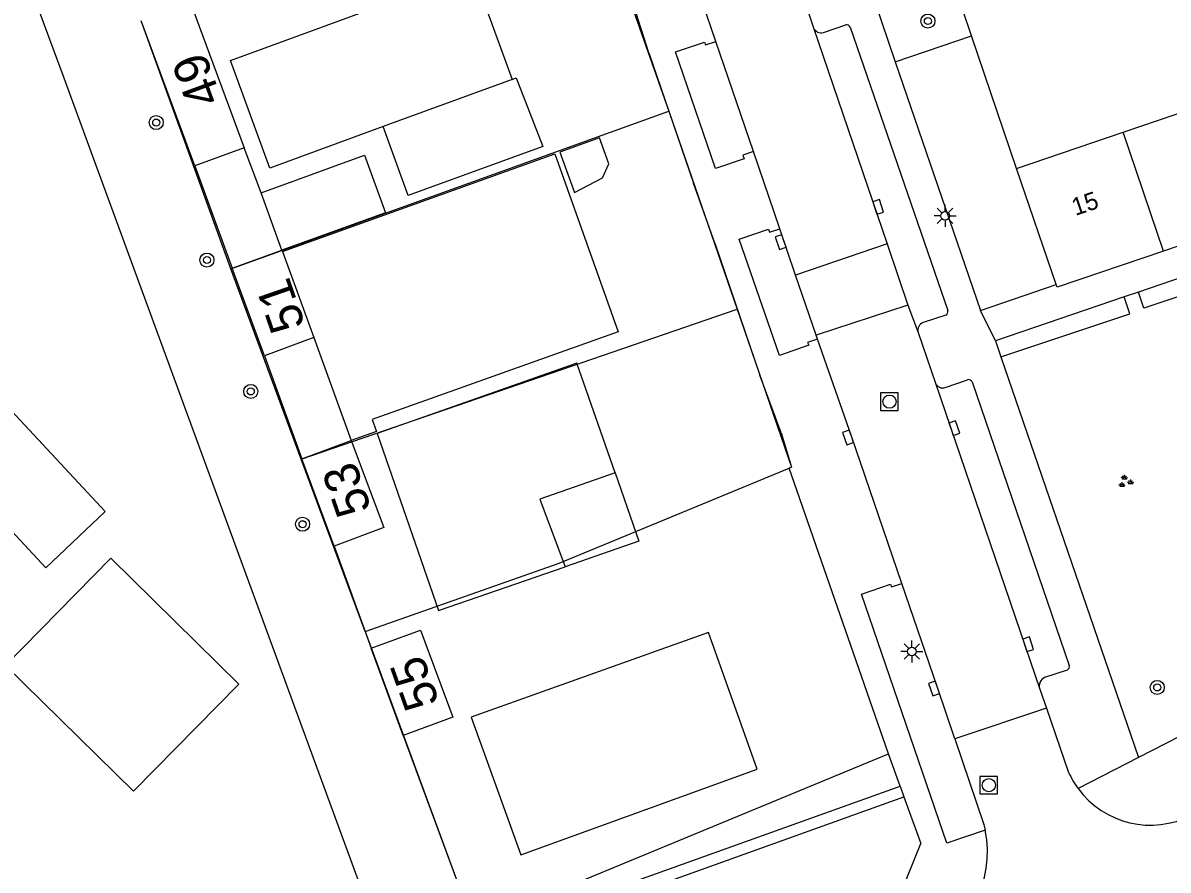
# Model space of a CAD drawing. Extents: x 132994 to 136000, y 393499 to 395512.
# Drawn here: x 134409.9 to 134475, y 394582.2 to 394630.4 of the extents above; entities that cross this region are included whole.
import ezdxf

# ---------------------------------------------------------------- set-up
doc = ezdxf.new("R2010")
doc.units = 0
for name, color, linetype in [('gg-afsc-hekwerk', 7, 'Continuous'), ('gg-afsc-muur', 7, 'Continuous'), ('gg-anno-huisnummerreeks BGT', 7, 'Continuous'), ('gg-bbg-bijgebouw', 7, 'Continuous'), ('gg-bbg-gedigitaliseerde bebouwing', 7, 'Continuous'), ('gg-bbg-hoofdgebouw', 7, 'Continuous'), ('gg-bbg-luifel en loopbrug', 7, 'Continuous'), ('gg-bbg-overig bouwwerk', 7, 'Continuous'), ('gg-bbg-tussenscheiding', 7, 'Continuous'), ('gg-knt-verharding', 7, 'Continuous'), ('gg-knt-verharding nz', 7, 'Continuous'), ('gt-afsc-standplaatsafbakening', 7, 'Continuous'), ('gt-anno-standplaatsnummer', 7, 'Continuous'), ('gt-grn-groengrens', 7, 'Continuous'), ('gt-grn-weggrens', 7, 'Continuous'), ('gt-symb-boom', 7, 'Continuous'), ('gt-symb-groenvak', 7, 'Continuous'), ('gt-symb-kolk', 7, 'Continuous'), ('gt-symb-lichtmast', 7, 'Continuous'), ('gt-symb-rioolschacht', 7, 'Continuous')]:
    doc.layers.add(name, color=color, linetype=linetype)

# ---------------------------------------------------------------- blocks, each defined once
blk = doc.blocks.new('gt0-RS')
at = {"layer": 'gt-symb-rioolschacht'}
blk.add_lwpolyline([(-0.5, -0.5), (0.5, -0.5), (0.5, 0.5), (-0.5, 0.5)], close=True, dxfattribs=at)
blk.add_circle((0, 0), 0.375, dxfattribs=at)
blk = doc.blocks.new('gt0-LMAST')
at = {"layer": 'gt-symb-lichtmast'}
for p, q in [((-0.182, 0.173), (-0.447, 0.438)), ((-0.005, 0.246), (-0.005, 0.621)), ((0.172, 0.173), (0.437, 0.438)), ((-0.255, -0.004), (-0.63, -0.004)), ((-0.182, -0.181), (-0.447, -0.446)), ((-0.005, -0.254), (-0.005, -0.629)), ((0.437, -0.446), (0.172, -0.181)), ((0.245, -0.004), (0.62, -0.004))]:
    blk.add_line(p, q, dxfattribs=at)
blk.add_circle((-0.005, -0.004), 0.25, dxfattribs=at)
blk = doc.blocks.new('gt0-KOLK')
at = {"layer": 'gt-symb-kolk'}
blk.add_lwpolyline([(0, 0), (0.375, 0), (0.375, 0.4), (-0.375, 0.4), (-0.375, 0), (0, 0)], dxfattribs=at)
blk = doc.blocks.new('gt0-BOOM')
at = {"layer": 'gt-symb-boom'}
for radius in [0.4, 0.2]:
    blk.add_circle((0, 0), radius, dxfattribs=at)
blk = doc.blocks.new('gt0-GRVAK')
at = {"layer": 'gt-symb-groenvak'}
for p, q in [((-0.11, 0.189), (-0.228, 0.24)), ((-0.182, 0.153), (0.088, 0.153)), ((-0.091, 0.211), (-0.156, 0.322)), ((-0.047, 0.214), (-0.047, 0.393)), ((-0.004, 0.211), (0.061, 0.322)), ((0.015, 0.189), (0.133, 0.24)), ((0.262, -0.052), (0.197, 0.059)), ((0.305, -0.049), (0.305, 0.13)), ((0.349, -0.052), (0.414, 0.059)), ((-0.245, -0.228), (-0.363, -0.177)), ((-0.318, -0.264), (-0.047, -0.264)), ((-0.226, -0.206), (-0.291, -0.095)), ((-0.183, -0.203), (-0.183, -0.024)), ((-0.139, -0.206), (-0.074, -0.095)), ((-0.12, -0.228), (-0.002, -0.177)), ((0.243, -0.074), (0.125, -0.023)), ((0.17, -0.11), (0.441, -0.11)), ((0.368, -0.074), (0.486, -0.023))]:
    blk.add_line(p, q, dxfattribs=at)

msp = doc.modelspace()

# ---------------------------------------------------------------- linework, layer by layer
at = {"layer": 'gg-afsc-hekwerk'}
for p, q in [((134459.105, 394588.81), (134453.454, 394605.054)), ((134459.76, 394586.984), (134459.105, 394588.81)), ((134435.769, 394578.382), (134459.76, 394586.984))]:
    msp.add_line(p, q, dxfattribs=at)
at = {"layer": 'gg-afsc-muur'}
for p, q in [((134466.38, 394622.08), (134463.817, 394629.608)), ((134445.493, 394628.646), (134448.017, 394621.244)), ((134449.227, 394617.836), (134451.789, 394610.326)), ((134452.995, 394607.051), (134453.596, 394605.098)), ((134453.596, 394605.098), (134453.454, 394605.054)), ((134427.6, 394600.62), (134429.7, 394594.81)), ((134431.53, 394589.86), (134435.518, 394579.054))]:
    msp.add_line(p, q, dxfattribs=at)
msp.add_lwpolyline([(134463.817, 394629.608), (134463.3, 394631.127), (134463.404, 394631.163), (134462.764, 394633.096)], dxfattribs=at)
at = {"layer": 'gg-bbg-bijgebouw'}
for p, q in [((134423.457, 394620.689), (134422.5, 394623.26)), ((134419.69, 394622.22), (134421.82, 394616.41)), ((134426.46, 394612.47), (134428.58, 394606.62)), ((134423.64, 394611.43), (134425.77, 394605.58))]:
    msp.add_line(p, q, dxfattribs=at)
msp.add_lwpolyline([(134423.457, 394620.689), (134429.336, 394622.829), (134430.528, 394619.554), (134424.64, 394617.44)], dxfattribs=at)
at = {"layer": 'gg-bbg-gedigitaliseerde bebouwing'}
for p, q in [((134472.426, 394624.143), (134478.466, 394626.204)), ((134466.38, 394622.08), (134472.426, 394624.143))]:
    msp.add_line(p, q, dxfattribs=at)
at = {"layer": 'gg-bbg-hoofdgebouw'}
for p, q in [((134419.444, 394631.487), (134422.5, 394623.26)), ((134419.69, 394622.22), (134416.644, 394630.46)), ((134422.5, 394623.26), (134419.69, 394622.22)), ((134468.636, 394615.489), (134466.38, 394622.08)), ((134480.77, 394619.448), (134474.729, 394617.388)), ((134421.82, 394616.41), (134424.64, 394617.44)), ((134424.64, 394617.44), (134424.671, 394617.356)), ((134424.671, 394617.356), (134426.46, 394612.47)), ((134423.64, 394611.43), (134421.82, 394616.41)), ((134426.46, 394612.47), (134423.64, 394611.43)), ((134425.77, 394605.58), (134428.58, 394606.62)), ((134427.6, 394600.62), (134425.77, 394605.58)), ((134431.53, 394589.86), (134429.7, 394594.81))]:
    msp.add_line(p, q, dxfattribs=at)
for points in [[(134474.729, 394617.388), (134468.69, 394615.33), (134468.636, 394615.489)], [(134428.58, 394606.62), (134430.42, 394601.67), (134427.6, 394600.62)], [(134429.7, 394594.81), (134432.52, 394595.85), (134434.34, 394590.9), (134431.53, 394589.86)]]:
    msp.add_lwpolyline(points, dxfattribs=at)
at = {"layer": 'gg-bbg-luifel en loopbrug'}
msp.add_line((134437.724, 394627.141), (134430.392, 394624.457), dxfattribs=at)
for points in [[(134437.724, 394627.141), (134437.952, 394627.221), (134439.455, 394623.318), (134431.813, 394620.543), (134430.392, 394624.457)], [(134440.427, 394622.998), (134441.254, 394620.722), (134442.858, 394621.55), (134443.205, 394622.348), (134442.687, 394623.821), (134440.427, 394622.998)], [(134443.564, 394604.784), (134439.285, 394603.286), (134440.74, 394599.448)], [(134443.564, 394604.784), (134444.915, 394600.901), (134440.74, 394599.448)]]:
    msp.add_lwpolyline(points, dxfattribs=at)
at = {"layer": 'gg-bbg-overig bouwwerk'}
for points in [[(134430.392, 394624.457), (134423.96, 394622.102), (134421.719, 394628.223), (134435.491, 394633.265), (134437.724, 394627.141)], [(134424.671, 394617.356), (134440.152, 394622.912), (134443.75, 394612.792), (134429.766, 394607.814), (134430.01, 394607.129), (134428.58, 394606.62)], [(134443.564, 394604.784), (134441.397, 394611.01), (134430.054, 394607.025), (134433.531, 394596.958), (134440.74, 394599.448)], [(134435.388, 394590.889), (134438.215, 394583.081), (134451.644, 394587.942), (134448.865, 394595.709), (134435.388, 394590.889)]]:
    msp.add_lwpolyline(points, dxfattribs=at)
at = {"layer": 'gg-bbg-tussenscheiding'}
for p, q in [((134474.729, 394617.388), (134472.426, 394624.143)), ((134424.64, 394617.44), (134423.457, 394620.689))]:
    msp.add_line(p, q, dxfattribs=at)
at = {"layer": 'gg-knt-verharding'}
for p, q in [((134453.884, 394632.938), (134454.846, 394630.075)), ((134445.493, 394628.646), (134444.376, 394632.115)), ((134458.316, 394631.557), (134459.487, 394628.134)), ((134455.406, 394629.801), (134456.679, 394630.239)), ((134456.929, 394630.108), (134462.474, 394614.007)), ((134451.426, 394623.037), (134449.288, 394629.297)), ((134459.487, 394628.134), (134464.32, 394614)), ((134452.922, 394618.656), (134451.426, 394623.037)), ((134449.227, 394617.836), (134448.017, 394621.244)), ((134453.823, 394616.015), (134452.922, 394618.656)), ((134459.017, 394617.787), (134453.823, 394616.015)), ((134459.017, 394617.787), (134460.195, 394614.318)), ((134478.529, 394616.841), (134473.301, 394615.057)), ((134454.989, 394612.6), (134453.823, 394616.015)), ((134464.32, 394614), (134468.636, 394615.489)), ((134472.487, 394614.779), (134465.185, 394612.287)), ((134473.301, 394615.057), (134472.487, 394614.779)), ((134460.195, 394614.318), (134454.989, 394612.6)), ((134462.353, 394613.739), (134461.072, 394613.326)), ((134460.787, 394612.767), (134461.771, 394609.882)), ((134455.065, 394612.383), (134454.989, 394612.6)), ((134465.185, 394612.287), (134465.488, 394611.373)), ((134465.488, 394611.373), (134473.302, 394588.601)), ((134452.995, 394607.051), (134451.789, 394610.326)), ((134462.321, 394609.631), (134463.588, 394610.07)), ((134463.851, 394609.946), (134469.369, 394593.837)), ((134469.248, 394593.57), (134467.967, 394593.157)), ((134467.693, 394592.485), (134468.069, 394591.404)), ((134468.069, 394591.404), (134462.863, 394589.662)), ((134468.069, 394591.404), (134469.335, 394587.761)), ((134478.996, 394591.53), (134473.302, 394588.601)), ((134459.76, 394586.984), (134459.979, 394586.372)), ((134459.979, 394586.372), (134460.93, 394583.72))]:
    msp.add_line(p, q, dxfattribs=at)
for points in [[(134449.288, 394629.297), (134446.953, 394636.133), (134445.101, 394641.478)], [(134451.426, 394623.037), (134450.825, 394622.83), (134450.893, 394622.631), (134449.266, 394622.076), (134447.002, 394628.71), (134448.648, 394629.252), (134448.7, 394629.096), (134449.288, 394629.297)], [(134455.065, 394612.383), (134454.504, 394612.187), (134454.569, 394612.033), (134452.904, 394611.459), (134450.626, 394618.068), (134452.275, 394618.632), (134452.336, 394618.456), (134452.922, 394618.656)], [(134459.853, 394598.503), (134456.991, 394606.861), (134455.065, 394612.383)], [(134405.638, 394605.386), (134409.009, 394608.595), (134414.603, 394602.595), (134411.233, 394599.386), (134405.638, 394605.386)], [(134414.919, 394599.933), (134408.925, 394593.842), (134416.199, 394586.684), (134422.193, 394592.776), (134414.919, 394599.933)], [(134464.587, 394584.475), (134462.416, 394583.73), (134457.561, 394597.894), (134459.217, 394598.46), (134459.273, 394598.304), (134459.853, 394598.503)], [(134462.863, 394589.662), (134461.878, 394592.589), (134459.853, 394598.503)], [(134462.863, 394589.662), (134464.51, 394584.791), (134464.587, 394584.475)], [(134439.944, 394569.272), (134459.07, 394579.08), (134460.93, 394583.72)]]:
    msp.add_lwpolyline(points, dxfattribs=at)
for centre, radius, start, end in [((134455.281, 394630.255), 0.471, 202.43851, 285.41781), ((134456.718, 394630.01), 0.232, 24.90199, 99.78893), ((134462.25, 394613.947), 0.232, 296.44123, 14.96113), ((134461.236, 394612.89), 0.466, 110.66556, 195.30591), ((134462.171, 394610.03), 0.426, 200.29363, 290.6459), ((134463.65, 394609.86), 0.219, 23.17042, 106.34343), ((134469.145, 394593.778), 0.232, 296.45661, 14.78489), ((134468.226, 394592.659), 0.561, 117.51562, 198.11919), ((134473.979, 394589.854), 5.094, 204.26172, 216.30518), ((134473.979, 394589.853), 5.093, 216.29877, 297.24302), ((134458.772, 394583.219), 5.949, 289.76412, 12.18773)]:
    msp.add_arc(centre, radius, start, end, dxfattribs=at)
at = {"layer": 'gg-knt-verharding nz'}
for p, q in [((134454.846, 394630.075), (134459.017, 394617.787)), ((134460.195, 394614.318), (134460.787, 394612.767)), ((134461.771, 394609.882), (134467.693, 394592.485))]:
    msp.add_line(p, q, dxfattribs=at)
at = {"layer": 'gt-afsc-standplaatsafbakening'}
for p, q in [((134441.599, 394639.612), (134446.623, 394625.333)), ((134421.739, 394616.381), (134416.644, 394630.46)), ((134421.739, 394616.381), (134446.623, 394625.333)), ((134446.623, 394625.333), (134450.508, 394614.081)), ((134425.731, 394605.567), (134421.739, 394616.381)), ((134425.731, 394605.567), (134450.508, 394614.081)), ((134429.358, 394595.757), (134425.731, 394605.567)), ((134429.358, 394595.757), (134435.518, 394579.054))]:
    msp.add_line(p, q, dxfattribs=at)
for points in [[(134450.508, 394614.081), (134453.596, 394605.098), (134453.454, 394605.054)], [(134429.358, 394595.757), (134440.389, 394599.648), (134453.454, 394605.054)], [(134435.518, 394579.054), (134459.105, 394588.81), (134453.454, 394605.054)]]:
    msp.add_lwpolyline(points, dxfattribs=at)
at = {"layer": 'gt-grn-groengrens'}
for p, q in [((134459.487, 394628.134), (134463.817, 394629.608)), ((134435.996, 394577.773), (134459.979, 394586.372))]:
    msp.add_line(p, q, dxfattribs=at)
for points in [[(134435.996, 394577.773), (134438.66, 394570.635), (134433.899, 394568.222), (134412.203, 394627.369), (134405.034, 394646.695), (134407.066, 394652.866)], [(134478.529, 394616.841), (134478.856, 394615.884), (134473.616, 394614.135), (134473.301, 394615.057)], [(134465.488, 394611.373), (134472.818, 394613.809), (134472.487, 394614.779)]]:
    msp.add_lwpolyline(points, dxfattribs=at)
at = {"layer": 'gt-grn-weggrens'}
for p, q in [((134465.185, 394612.287), (134464.32, 394614)), ((134473.302, 394588.601), (134469.874, 394586.838))]:
    msp.add_line(p, q, dxfattribs=at)

# ---------------------------------------------------------------- block references
at = {"layer": 'gt-symb-boom'}
for p in [(134461.337, 394630.456), (134417.497, 394624.689), (134420.377, 394616.875), (134422.87, 394609.409), (134425.809, 394601.864), (134474.368, 394592.587)]:
    msp.add_blockref('gt0-BOOM', p, dxfattribs=at)
at = {"layer": 'gt-symb-groenvak'}
msp.add_blockref('gt0-GRVAK', (134472.557, 394604.281), dxfattribs=at)
at = {"layer": 'gt-symb-kolk'}
for p, rotation in [((134458.324, 394619.828), -71.25115378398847), ((134453.159, 394617.962), 108.85092352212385), ((134462.656, 394607.256), -71.15932024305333), ((134456.991, 394606.861), 109.22606520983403), ((134466.846, 394594.976), -71.21035418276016), ((134461.878, 394592.589), 108.9019612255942)]:
    msp.add_blockref('gt0-KOLK', p, dxfattribs=dict(at, rotation=rotation))
at = {"layer": 'gt-symb-lichtmast'}
for p in [(134462.322, 394619.394), (134460.433, 394594.632)]:
    msp.add_blockref('gt0-LMAST', p, dxfattribs=at)
at = {"layer": 'gt-symb-rioolschacht'}
for p in [(134459.155, 394608.83), (134464.798, 394587.034)]:
    msp.add_blockref('gt0-RS', p, dxfattribs=at)

# ---------------------------------------------------------------- texts
at = {"layer": 'gg-anno-huisnummerreeks BGT'}
msp.add_text('15', height=1, rotation=18.8, dxfattribs=at).set_placement((134469.718, 394619.379))
at = {"layer": 'gt-anno-standplaatsnummer'}
for s, rotation, p in [('49', 110.17394, (134421.24, 394626.018)), ('51', 109.08724, (134425.987, 394613.172)), ('53', 109.14137, (134429.742, 394602.723)), ('55', 109.68464, (134433.605, 394591.739))]:
    msp.add_text(s, height=2, rotation=rotation, dxfattribs=at).set_placement(p)

doc.saveas('drawing.dxf')
